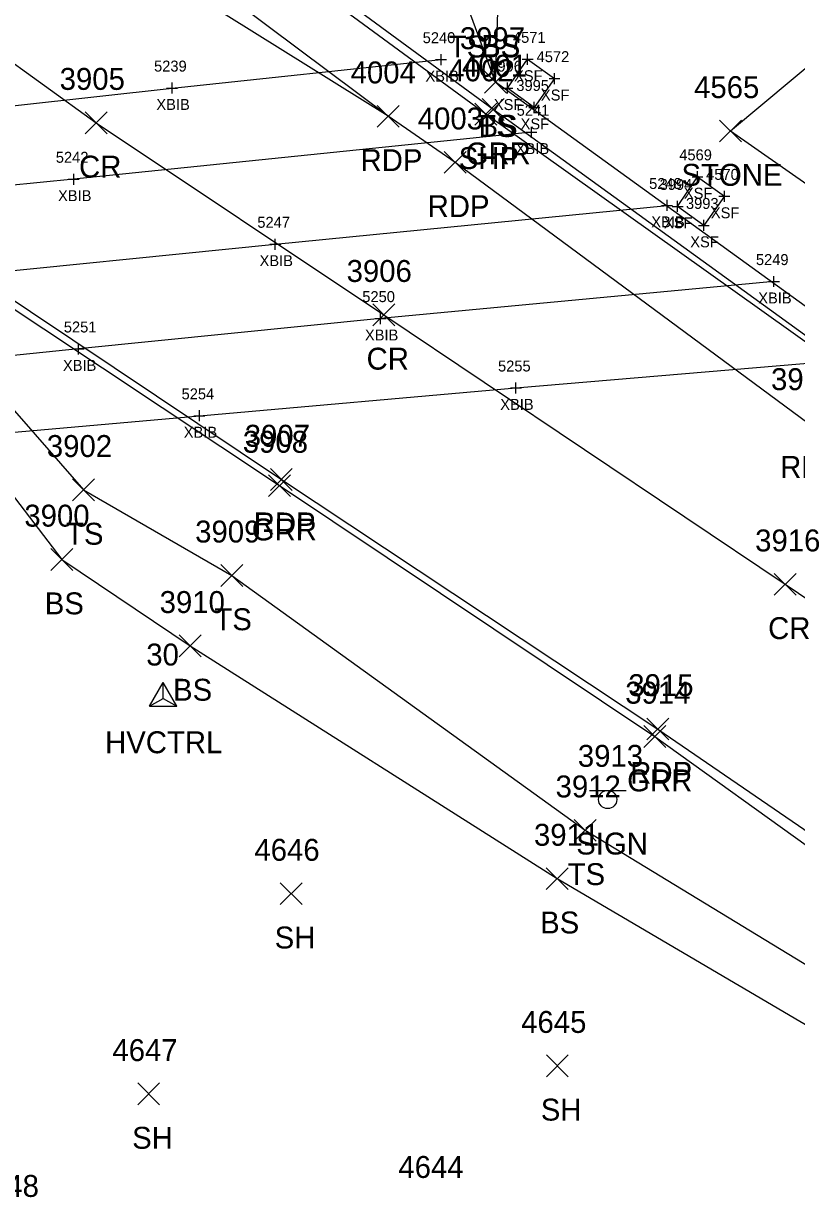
# Model space of a CAD drawing. Extents: x 1505656 to 1508446, y 700805 to 703031.
# Drawn here: x 1507152.2 to 1507222.6, y 701564.5 to 701671.7 of the extents above; entities that cross this region are included whole.
import ezdxf

# ---------------------------------------------------------------- set-up
doc = ezdxf.new("R2010")
doc.units = 0
for name, color, linetype in [('B_A', 7, 'Continuous'), ('B_I', 7, 'Continuous'), ('B_TIC', 7, 'Continuous'), ('BB', 7, 'Continuous'), ('BDEFAULT', 7, 'Continuous'), ('C_A', 7, 'Continuous'), ('C_I', 7, 'Continuous'), ('CPSM', 7, 'Continuous'), ('L_A', 7, 'Continuous'), ('L_I', 7, 'Continuous'), ('L_TIC', 7, 'Continuous'), ('LASF', 7, 'Continuous'), ('LELB', 7, 'Continuous'), ('P_A', 7, 'Continuous'), ('P_I', 7, 'Continuous'), ('P_TIC', 7, 'Continuous'), ('PET', 7, 'Continuous'), ('PRC', 7, 'Continuous'), ('PSP', 7, 'Continuous'), ('R_A', 7, 'Continuous'), ('R_I', 7, 'Continuous'), ('R_TIC', 7, 'Continuous'), ('RGR', 7, 'Continuous'), ('S_A', 7, 'Continuous'), ('S_I', 7, 'Continuous'), ('SSGN', 7, 'Continuous')]:
    doc.layers.add(name, color=color, linetype=linetype)

msp = doc.modelspace()

# ---------------------------------------------------------------- linework, layer by layer
at = {"layer": 'B_TIC'}
for p, q in [((1507190.24, 701668.41), (1507190.31, 701668.41)), ((1507198.14, 701668.44), (1507198.21, 701668.44)), ((1507200.58, 701666.68), (1507200.66, 701666.68)), ((1507165.7, 701665.82), (1507165.78, 701665.82)), ((1507196.29, 701665.81), (1507196.37, 701665.81)), ((1507198.73, 701664.05), (1507198.81, 701664.05)), ((1507198.48, 701661.79), (1507198.55, 701661.79)), ((1507156.74, 701657.5), (1507156.81, 701657.5)), ((1507213.62, 701657.72), (1507213.7, 701657.72)), ((1507216.08, 701655.94), (1507216.16, 701655.94)), ((1507210.84, 701655.11), (1507210.92, 701655.11)), ((1507211.8, 701655.02), (1507211.88, 701655.02)), ((1507214.2, 701653.29), (1507214.28, 701653.29)), ((1507175.12, 701651.57), (1507175.19, 701651.57)), ((1507220.59, 701648.17), (1507220.66, 701648.17)), ((1507184.73, 701644.79), (1507184.8, 701644.79)), ((1507157.18, 701642.02), (1507157.26, 701642.02)), ((1507197.06, 701638.46), (1507197.13, 701638.46)), ((1507168.2, 701635.92), (1507168.28, 701635.92))]:
    msp.add_line(p, q, dxfattribs=at)
for points in [[(1507190.24, 701667.91), (1507190.24, 701668.91)], [(1507198.13, 701667.94), (1507198.13, 701668.94)], [(1507189.74, 701668.41), (1507190.74, 701668.41)], [(1507197.63, 701668.44), (1507198.63, 701668.44)], [(1507200.08, 701666.68), (1507201.08, 701666.68)], [(1507200.58, 701666.18), (1507200.58, 701667.18)], [(1507165.2, 701665.82), (1507166.2, 701665.82)], [(1507165.7, 701665.32), (1507165.7, 701666.32)], [(1507195.79, 701665.81), (1507196.79, 701665.81)], [(1507196.29, 701665.31), (1507196.29, 701666.31)], [(1507198.73, 701663.55), (1507198.73, 701664.55)], [(1507198.23, 701664.05), (1507199.23, 701664.05)], [(1507197.97, 701661.79), (1507198.97, 701661.79)], [(1507198.47, 701661.29), (1507198.47, 701662.29)], [(1507213.62, 701657.22), (1507213.62, 701658.22)], [(1507156.23, 701657.5), (1507157.23, 701657.5)], [(1507156.73, 701657), (1507156.73, 701658)], [(1507213.12, 701657.72), (1507214.12, 701657.72)], [(1507215.58, 701655.94), (1507216.58, 701655.94)], [(1507216.08, 701655.44), (1507216.08, 701656.44)], [(1507210.34, 701655.11), (1507211.34, 701655.11)], [(1507210.84, 701654.61), (1507210.84, 701655.61)], [(1507211.3, 701655.02), (1507212.3, 701655.02)], [(1507211.8, 701654.52), (1507211.8, 701655.52)], [(1507214.2, 701652.79), (1507214.2, 701653.79)], [(1507213.7, 701653.29), (1507214.7, 701653.29)], [(1507175.11, 701651.07), (1507175.11, 701652.07)], [(1507174.61, 701651.57), (1507175.61, 701651.57)], [(1507220.59, 701647.67), (1507220.59, 701648.67)], [(1507220.09, 701648.17), (1507221.09, 701648.17)], [(1507184.72, 701644.29), (1507184.72, 701645.29)], [(1507184.22, 701644.79), (1507185.22, 701644.79)], [(1507156.68, 701642.02), (1507157.68, 701642.02)], [(1507157.18, 701641.52), (1507157.18, 701642.52)], [(1507197.06, 701637.96), (1507197.06, 701638.96)], [(1507196.56, 701638.46), (1507197.56, 701638.46)], [(1507167.7, 701635.92), (1507168.7, 701635.92)], [(1507168.2, 701635.42), (1507168.2, 701636.42)]]:
    msp.add_lwpolyline(points, dxfattribs=at)
at = {"layer": 'BB'}
for points in [[(1507106.17, 701659.2), (1507121.43, 701660.96), (1507144.52, 701663.48), (1507165.7, 701665.82), (1507190.24, 701668.41)], [(1507198.47, 701661.79), (1507156.73, 701657.5), (1507135.22, 701655.37)], [(1507124.07, 701646.54), (1507144.27, 701648.46), (1507175.11, 701651.57), (1507210.84, 701655.11)], [(1507220.59, 701648.17), (1507184.72, 701644.79), (1507157.18, 701642.02), (1507133.79, 701639.64)], [(1507142.34, 701633.64), (1507168.2, 701635.92), (1507197.06, 701638.46), (1507229.8, 701641.24)]]:
    msp.add_lwpolyline(points, dxfattribs=at)
at = {"layer": 'BDEFAULT'}
for points in [[(1507198.73, 701664.05), (1507196.29, 701665.81), (1507198.13, 701668.44), (1507200.58, 701666.68)], [(1507200.58, 701666.68), (1507198.73, 701664.05)], [(1507214.2, 701653.29), (1507211.8, 701655.02), (1507213.62, 701657.72), (1507216.08, 701655.94)], [(1507216.08, 701655.94), (1507214.2, 701653.29)]]:
    msp.add_lwpolyline(points, dxfattribs=at)
at = {"layer": 'CPSM'}
for p, q in [((1507163.65, 701609.42), (1507164.9, 701611.58)), ((1507166.15, 701609.42), (1507164.9, 701611.58)), ((1507164.9, 701610.14), (1507164.9, 701611.58)), ((1507163.65, 701609.42), (1507164.9, 701610.14)), ((1507164.9, 701610.14), (1507164.9, 701610.14)), ((1507164.9, 701610.14), (1507166.15, 701609.42)), ((1507163.65, 701609.42), (1507166.15, 701609.42))]:
    msp.add_line(p, q, dxfattribs=at)
at = {"layer": 'L_TIC'}
for points in [[(1507194.21, 701665.36), (1507196.21, 701667.36)], [(1507196.21, 701665.36), (1507194.21, 701667.36)], [(1507194.21, 701665.36), (1507196.21, 701667.36)], [(1507196.21, 701665.36), (1507194.21, 701667.36)], [(1507215.62, 701660.9), (1507217.62, 701662.9)], [(1507217.62, 701660.9), (1507215.62, 701662.9)], [(1507215.62, 701660.9), (1507217.62, 701662.9)], [(1507217.62, 701660.9), (1507215.62, 701662.9)], [(1507156.62, 701628.16), (1507158.62, 701630.16)], [(1507158.62, 701628.16), (1507156.62, 701630.16)], [(1507154.65, 701621.81), (1507156.65, 701623.81)], [(1507156.65, 701621.81), (1507154.65, 701623.81)], [(1507170.15, 701620.36), (1507172.15, 701622.36)], [(1507172.15, 701620.36), (1507170.15, 701622.36)], [(1507166.35, 701613.93), (1507168.35, 701615.93)], [(1507168.35, 701613.93), (1507166.35, 701615.93)], [(1507202.37, 701597.11), (1507204.37, 701599.11)], [(1507204.37, 701597.11), (1507202.37, 701599.11)], [(1507199.83, 701592.7), (1507201.83, 701594.7)], [(1507201.83, 701592.7), (1507199.83, 701594.7)], [(1507175.57, 701591.33), (1507177.57, 701593.33)], [(1507177.57, 701591.33), (1507175.57, 701593.33)], [(1507199.84, 701575.63), (1507201.84, 701577.63)], [(1507201.84, 701575.63), (1507199.84, 701577.63)], [(1507162.57, 701573.06), (1507164.57, 701575.06)], [(1507164.57, 701573.06), (1507162.57, 701575.06)]]:
    msp.add_lwpolyline(points, dxfattribs=at)
at = {"layer": 'LASF'}
for points in [[(1507216.62, 701661.9), (1507227.87, 701671.3), (1507253.22, 701672.85), (1507257.14, 701674.55)], [(1507216.62, 701661.9), (1507235.92, 701648.43), (1507247.4, 701638.91), (1507266.84, 701641.83), (1507293.66, 701642.91), (1507301.85, 701642.08)]]:
    msp.add_lwpolyline(points, dxfattribs=at)
at = {"layer": 'LELB'}
for points in [[(1506800.37, 701797.23), (1506837.5, 701789.66), (1506872.57, 701779.99), (1506888.27, 701777.13), (1506896.49, 701775.98), (1506915.54, 701769.58), (1506955.58, 701756.1), (1506981.59, 701744.64), (1507004.89, 701732.93), (1507033.93, 701716.87), (1507075.08, 701690.04), (1507096.48, 701678.33), (1507134.73, 701654.11), (1507144.57, 701644.08), (1507157.62, 701629.16), (1507171.15, 701621.36), (1507203.37, 701598.11), (1507252.67, 701568.12)], [(1507389.87, 701543.47), (1507364.48, 701561.85), (1507301.81, 701598.33), (1507262.96, 701621.17), (1507238.69, 701635.33), (1507228.62, 701642.18), (1507195.21, 701666.36), (1507195.45, 701673.67), (1507195.45, 701673.62), (1507166.37, 701693.97), (1507153.7, 701702.61), (1507143.46, 701707.63), (1507119.44, 701724.95), (1507096.28, 701741.3), (1507098.84, 701745.06), (1507084.55, 701753.38), (1507076.37, 701753.77)], [(1507195.21, 701666.36), (1507192.53, 701673.61), (1507163.87, 701691.45), (1507151.45, 701699.98), (1507142.26, 701706.03), (1507118.02, 701723.28), (1507094.31, 701740.93), (1507096.16, 701744.93), (1507083.4, 701751.49), (1507076.37, 701753.77)], [(1507075.08, 701690.04), (1507094.55, 701675.71), (1507133.54, 701651.69), (1507140.29, 701642.88), (1507155.65, 701622.81), (1507167.35, 701614.93), (1507200.83, 701593.7), (1507250.63, 701564.43), (1507280.14, 701538.74), (1507303.52, 701524.65), (1507331.15, 701507.85)]]:
    msp.add_lwpolyline(points, dxfattribs=at)
at = {"layer": 'P_TIC'}
for points in [[(1507157.78, 701661.65), (1507159.78, 701663.65)], [(1507159.78, 701661.65), (1507157.78, 701663.65)], [(1507184.41, 701662.24), (1507186.41, 701664.24)], [(1507186.41, 701662.24), (1507184.41, 701664.24)], [(1507184.41, 701662.24), (1507186.41, 701664.24)], [(1507186.41, 701662.24), (1507184.41, 701664.24)], [(1507193.31, 701662.43), (1507195.31, 701664.43)], [(1507195.31, 701662.43), (1507193.31, 701664.43)], [(1507190.52, 701658.04), (1507192.52, 701660.04)], [(1507192.52, 701658.04), (1507190.52, 701660.04)], [(1507184.01, 701644.13), (1507186.01, 701646.13)], [(1507186.01, 701644.13), (1507184.01, 701646.13)], [(1507174.67, 701629.1), (1507176.67, 701631.1)], [(1507176.67, 701629.1), (1507174.67, 701631.1)], [(1507220.62, 701619.55), (1507222.62, 701621.55)], [(1507222.62, 701619.55), (1507220.62, 701621.55)], [(1507209, 701606.35), (1507211, 701608.35)], [(1507211, 701606.35), (1507209, 701608.35)]]:
    msp.add_lwpolyline(points, dxfattribs=at)
at = {"layer": 'PET'}
for points in [[(1507185.41, 701663.24), (1507157.86, 701683.88), (1507134.26, 701700.9), (1507101.17, 701725.57), (1507071.65, 701747.17), (1507056.76, 701758.96), (1507029.65, 701778.33), (1506999.09, 701801.86), (1506979.32, 701816.55), (1506965.68, 701828.93), (1506953.66, 701840.39), (1506943.16, 701853.23), (1506938.46, 701859.29), (1506925.47, 701881.22), (1506916.36, 701902.65), (1506912.11, 701920.69), (1506908.75, 701945.66)], [(1507378.59, 701528.73), (1507351.16, 701547.4), (1507314.88, 701572.26), (1507294.11, 701586.22), (1507256.28, 701612.27), (1507223.68, 701635.26), (1507191.52, 701659.04), (1507185.41, 701663.24), (1507156.11, 701681.55), (1507130.98, 701696.87), (1507096.16, 701719.91), (1507064.32, 701737.66), (1507038.74, 701752.58), (1507011.47, 701766.55), (1506986.91, 701777.55), (1506973.48, 701783.54), (1506938.47, 701797.09), (1506905.53, 701808.93), (1506877.58, 701817.04), (1506846.41, 701824.78), (1506827.4, 701828.82), (1506804.26, 701834.04), (1506782.21, 701837.88), (1506762.06, 701842.49)], [(1506801.05, 701801.39), (1506837.91, 701794.78), (1506879.07, 701785.39), (1506932.66, 701768.55), (1506956.68, 701758.8), (1506982.34, 701747.55), (1507006.13, 701735.19), (1507038.05, 701718.89), (1507049.9, 701711.66), (1507082.1, 701692.15), (1507099.13, 701680.84), (1507137.17, 701655.93), (1507148.98, 701647.97), (1507175.67, 701630.1), (1507210, 701607.35), (1507255.64, 701576.09)]]:
    msp.add_lwpolyline(points, dxfattribs=at)
at = {"layer": 'PRC'}
msp.add_lwpolyline([(1506542.56, 701811.26), (1506583.46, 701819.16), (1506611.92, 701823.04), (1506639.63, 701825.58), (1506682.36, 701827.38), (1506720.71, 701826.61), (1506759.11, 701825.09), (1506802.87, 701820.09), (1506841.69, 701813.28), (1506883.62, 701802.65), (1506939.52, 701784.02), (1506961.71, 701775.32), (1506990.86, 701762.61), (1507014.94, 701750.7), (1507047.18, 701733.31), (1507059.63, 701726.12), (1507093.71, 701705.34), (1507109.29, 701695.3), (1507149.33, 701669.46), (1507158.78, 701662.65), (1507185.01, 701645.13), (1507221.62, 701620.55), (1507265.06, 701591.23)], dxfattribs=at)
at = {"layer": 'PSP'}
msp.add_lwpolyline([(1507382.73, 701533.52), (1507354.73, 701552.72), (1507319.48, 701577.3), (1507297.42, 701590.8), (1507259.58, 701616.5), (1507227.21, 701639.99), (1507194.31, 701663.43), (1507160.97, 701687.92), (1507137.4, 701705.45), (1507106.21, 701729.57), (1507075.31, 701752.35), (1507059.92, 701763.53), (1507033.38, 701782.57), (1507002.26, 701805.46), (1506985.6, 701817.32), (1506980.95, 701818.44), (1506978.16, 701819.92), (1506965.68, 701828.93)], dxfattribs=at)
at = {"layer": 'R_TIC'}
for points in [[(1507193.99, 701662.85), (1507195.99, 701664.85)], [(1507195.99, 701662.85), (1507193.99, 701664.85)], [(1507174.49, 701628.55), (1507176.49, 701630.55)], [(1507176.49, 701628.55), (1507174.49, 701630.55)], [(1507208.72, 701605.66), (1507210.72, 701607.66)], [(1507210.72, 701605.66), (1507208.72, 701607.66)]]:
    msp.add_lwpolyline(points, dxfattribs=at)
at = {"layer": 'RGR'}
for points in [[(1507227.45, 701640.36), (1507194.99, 701663.85), (1507161.55, 701688.44), (1507138.14, 701706.13), (1507106.59, 701729.79), (1507075.62, 701752.8), (1507070.39, 701756.85), (1507060.42, 701763.95), (1507034.17, 701783.11), (1507002.57, 701805.74), (1506984.46, 701819.69), (1506968.23, 701831.7), (1506955.4, 701842.08), (1506939.7, 701860.25), (1506926.72, 701881.84), (1506918.29, 701903.26), (1506913.3, 701921.19), (1506910.1, 701945.77)], [(1506551.24, 701797.84), (1506571.59, 701801.36), (1506614.43, 701805.89), (1506642.25, 701806.94), (1506685.18, 701808.53), (1506719.99, 701808.29), (1506758.76, 701805.83), (1506800.88, 701800.84), (1506837.73, 701793.83), (1506878.73, 701783.93), (1506932.12, 701767.5), (1506956.3, 701757.77), (1506981.82, 701746.54), (1507005.68, 701734.48), (1507036.84, 701717.62), (1507049.28, 701710.58), (1507081.07, 701691.67), (1507098.39, 701680.19), (1507136.76, 701655.28), (1507148.64, 701647.4), (1507175.49, 701629.55), (1507209.72, 701606.66), (1507254.7, 701574.39), (1507264.03, 701565.84)]]:
    msp.add_lwpolyline(points, dxfattribs=at)
at = {"layer": 'SSGN'}
for p, q in [((1507203.78, 701601.75), (1507207.11, 701601.75)), ((1507205.43, 701600.92), (1507205.43, 701600.92))]:
    msp.add_line(p, q, dxfattribs=at)
msp.add_circle((1507205.43, 701600.92), 0.833, dxfattribs=at)

# ---------------------------------------------------------------- texts
at = {"layer": 'B_A'}
for s, p in [('XBIB', (1507188.81, 701666.41)), ('XSF', (1507196.89, 701666.44)), ('XSF', (1507199.34, 701664.68)), ('XBIB', (1507164.27, 701663.82)), ('XSF', (1507195.05, 701663.81)), ('XSF', (1507197.49, 701662.05)), ('XBIB', (1507197.04, 701659.79)), ('XBIB', (1507155.3, 701655.5)), ('XSF', (1507212.38, 701655.72)), ('XSF', (1507214.84, 701653.94)), ('XBIB', (1507209.41, 701653.11)), ('XSF', (1507210.56, 701653.02)), ('XSF', (1507212.96, 701651.29)), ('XBIB', (1507173.68, 701649.57)), ('XBIB', (1507219.16, 701646.17)), ('XBIB', (1507183.29, 701642.79)), ('XBIB', (1507155.75, 701640.02)), ('XBIB', (1507195.63, 701636.46)), ('XBIB', (1507166.77, 701633.92))]:
    msp.add_text(s, height=1, dxfattribs=at).set_placement(p)
at = {"layer": 'B_I'}
for s, p in [('5240', (1507188.56, 701669.91)), ('4571', (1507196.79, 701669.94)), ('4572', (1507198.95, 701668.18)), ('5239', (1507164.06, 701667.32)), ('3996', (1507194.63, 701667.31)), ('3995', (1507197.1, 701665.55)), ('5241', (1507197.13, 701663.29)), ('4569', (1507211.96, 701659.22)), ('5242', (1507155.1, 701659)), ('4570', (1507214.41, 701657.44)), ('5248', (1507209.21, 701656.61)), ('3994', (1507210.17, 701656.52)), ('3993', (1507212.57, 701654.79)), ('5247', (1507173.48, 701653.07)), ('5249', (1507218.95, 701649.67)), ('5250', (1507183.05, 701646.29)), ('5251', (1507155.83, 701643.52)), ('5255', (1507195.43, 701639.96)), ('5254', (1507166.57, 701637.42))]:
    msp.add_text(s, height=1, dxfattribs=at).set_placement(p)
at = {"layer": 'C_A'}
msp.add_text('HVCTRL', height=2, dxfattribs=at).set_placement((1507159.59, 701605.14))
at = {"layer": 'C_I'}
msp.add_text('30', height=2, dxfattribs=at).set_placement((1507163.35, 701613.14))
at = {"layer": 'L_A'}
for s, p in [('TS', (1507190.94, 701668.61)), ('BS', (1507193.89, 701668.67)), ('BS', (1507193.89, 701668.62)), ('TS', (1507193.62, 701661.36)), ('BS', (1507193.65, 701661.36)), ('STONE', (1507212.16, 701656.9)), ('STONE', (1507212.16, 701656.9)), ('TS', (1507156.03, 701624.16)), ('BS', (1507154.09, 701617.81)), ('TS', (1507169.56, 701616.36)), ('BS', (1507165.79, 701609.93)), ('TS', (1507201.78, 701593.11)), ('BS', (1507199.27, 701588.7)), ('SH', (1507175.06, 701587.33)), ('SH', (1507199.33, 701571.63)), ('SH', (1507162.06, 701569.06))]:
    msp.add_text(s, height=2, dxfattribs=at).set_placement(p)
at = {"layer": 'L_I'}
for s, p in [('3997', (1507191.95, 701669.36)), ('3997', (1507191.95, 701669.36)), ('4565', (1507213.31, 701664.9)), ('4565', (1507213.31, 701664.9)), ('3902', (1507154.28, 701632.16)), ('3900', (1507152.23, 701625.81)), ('3909', (1507167.81, 701624.36)), ('3910', (1507164.57, 701617.93)), ('3912', (1507200.68, 701601.11)), ('3911', (1507198.71, 701596.7)), ('4646', (1507173.21, 701595.33)), ('4645', (1507197.54, 701579.63)), ('4647', (1507160.26, 701577.06)), ('4644', (1507186.34, 701566.4)), ('4648', (1507147.61, 701564.67))]:
    msp.add_text(s, height=2, dxfattribs=at).set_placement(p)
at = {"layer": 'P_A'}
for s, p in [('RDP', (1507182.89, 701658.24)), ('RDP', (1507182.89, 701658.24)), ('SHP', (1507191.85, 701658.43)), ('CR', (1507157.22, 701657.65)), ('RDP', (1507189.01, 701654.04)), ('CR', (1507183.44, 701640.13)), ('RDP', (1507221.16, 701630.26)), ('RDP', (1507173.15, 701625.1)), ('CR', (1507220.06, 701615.55)), ('RDP', (1507207.49, 701602.35))]:
    msp.add_text(s, height=2, dxfattribs=at).set_placement(p)
at = {"layer": 'P_I'}
for s, p in [('4004', (1507181.99, 701666.24)), ('4004', (1507181.99, 701666.24)), ('4002', (1507190.9, 701666.43)), ('3905', (1507155.45, 701665.65)), ('4003', (1507188.11, 701662.04)), ('3906', (1507181.62, 701648.13)), ('3990', (1507220.33, 701638.26)), ('3907', (1507172.33, 701633.1)), ('3916', (1507218.88, 701623.55)), ('3915', (1507207.31, 701610.35))]:
    msp.add_text(s, height=2, dxfattribs=at).set_placement(p)
at = {"layer": 'R_A'}
for p in [(1507192.48, 701658.85), (1507172.97, 701624.55), (1507207.21, 701601.66)]:
    msp.add_text('GRR', height=2, dxfattribs=at).set_placement(p)
at = {"layer": 'R_I'}
for s, p in [('4001', (1507192.14, 701666.85)), ('3908', (1507172.15, 701632.55)), ('3914', (1507207.03, 701609.66))]:
    msp.add_text(s, height=2, dxfattribs=at).set_placement(p)
at = {"layer": 'S_A'}
msp.add_text('SIGN', height=2, dxfattribs=at).set_placement((1507202.56, 701595.9))
at = {"layer": 'S_I'}
msp.add_text('3913', height=2, dxfattribs=at).set_placement((1507202.71, 701603.9))

doc.saveas('drawing.dxf')
